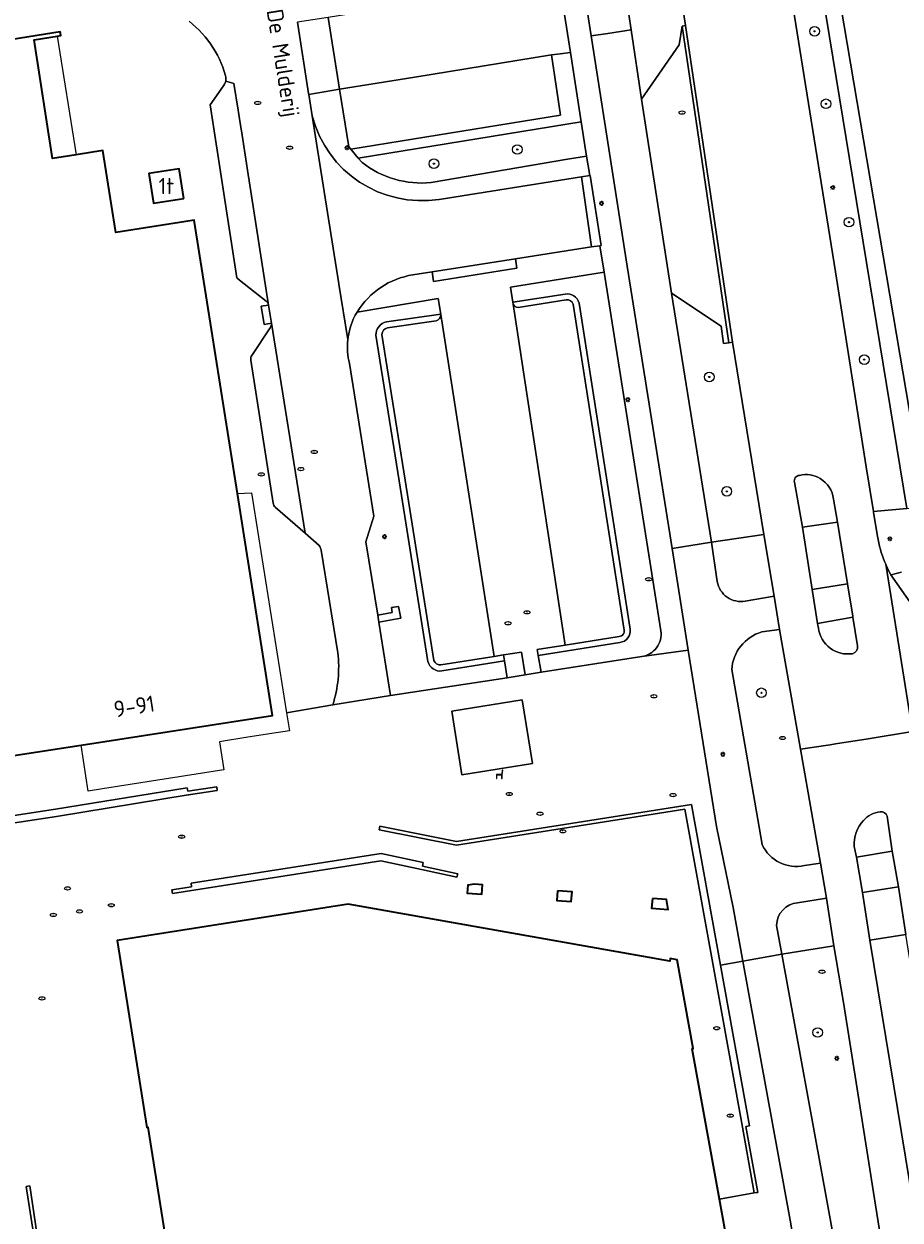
# Model space of a CAD drawing. Header units: metres. Extents: x 152610 to 160096, y 456114 to 462495.
# Tile 406 of 656: x 157846 to 157918, y 460240 to 460339. Entities that reach past the tile are written whole.
import ezdxf
from ezdxf.enums import TextEntityAlignment as Align

# ---------------------------------------------------------------- set-up
doc = ezdxf.new("R2010")
doc.units = ezdxf.units.M
doc.header["$LTSCALE"] = 0.5
doc.layers.get('0').update_dxf_attribs({"linetype": 'CONTINUOUS'})
for name, color, linetype, lineweight in [('B-PV-GR-BEPLANTING_CULTUUR_BOSPLANTSOEN-GV', 251, 'CONTINUOUS', 18), ('B-PV-GR-BEPLANTING_CULTUUR_VASTE PLANTENVAK-GV', 251, 'CONTINUOUS', 18), ('B-PV-GR-BOOM-S', 251, 'CONTINUOUS', 25), ('B-PV-GR-HAAG-GV', 251, 'CONTINUOUS', 13), ('B-PV-IE-MEUBILAIR-S', 251, 'CONTINUOUS', 25), ('B-PV-IE-MEUBILAIR_WEGMEUBILAIR-S', 251, 'CONTINUOUS', 25), ('B-PV-OG-BEBOUWING-GV', 6, 'CONTINUOUS', 35), ('B-PV-OG-BEBOUWING-T18', 1, 'CONTINUOUS', 18), ('B-PV-OG-TERREIN_BEGROEID-GV', 251, 'CONTINUOUS', 18), ('B-PV-OG-TOPOGRAFIE-T18', 1, 'CONTINUOUS', 18), ('B-PV-VH-GESLOTENVERHARDING-GV', 251, 'CONTINUOUS', 18), ('B-PV-VH-GESLOTENVERHARDING_ASFALT-GV', 251, 'CONTINUOUS', 18), ('B-PV-VH-GESLOTENVERHARDING_BETON-GV', 251, 'CONTINUOUS', 18), ('B-PV-VH-ONVERHARD_ZAND-GV', 251, 'CONTINUOUS', 18), ('B-PV-VH-OPENVERHARDING_BETONELEMENT-GV', 251, 'CONTINUOUS', 18), ('B-PV-VH-OPENVERHARDING_BETONSTRAATSTEEN-GV', 251, 'CONTINUOUS', 18), ('B-PV-VH-OPENVERHARDING_SIERBESTRATING-GV', 251, 'CONTINUOUS', 18), ('B-PV-VH-OPENVERHARDING_TEGEL-GV', 251, 'CONTINUOUS', 18)]:
    doc.layers.add(name, color=color, linetype=linetype, lineweight=lineweight)
doc.styles.add('NLCS-ISO', font='NLCS-ISO.ttf')
doc.styles.add('NLCS-ISO-M750-T18', font='NLCS-ISO.ttf', dxfattribs={"height": 1.35})

# ---------------------------------------------------------------- blocks, each defined once
blk = doc.blocks.new('SIE-MEUBILAIR_PAAL_LICHTMAST-SO')
for points in [[(-0.62, 0), (-1, 0)], [(-0.71, 0.71), (-0.44, 0.44)], [(0, 1), (0, 0.62)], [(0.44, 0.44), (0.71, 0.71)], [(1, 0), (0.62, 0)], [(-0.71, -0.71), (-0.44, -0.44)], [(0, -0.62), (0, -1)], [(0.44, -0.44), (0.71, -0.71)]]:
    blk.add_lwpolyline(points)
blk.add_circle((0, 0), 0.5)
blk = doc.blocks.new('SIE-MEUBILAIR_PUT_RIOOLPUT-SO')
blk.add_ellipse((0, 0), major_axis=(1.25, 0), ratio=0.54)
at = {"style": 'NLCS-ISO'}
blk.add_text('ri', height=0.75, dxfattribs=at).set_placement((-0.04, 0.07), align=Align.MIDDLE_CENTER)
blk = doc.blocks.new('SIE-MEUBILAIR_PUT_DRAINAGEPUT-SO')
blk.add_ellipse((0, 0), major_axis=(1.25, 0), ratio=0.54)
at = {"style": 'NLCS-ISO'}
blk.add_text('dr', height=0.75, dxfattribs=at).set_placement((0.03, 0), align=Align.MIDDLE_CENTER)
blk = doc.blocks.new('SIE-WEG_ZITBANK-SO')
at = {"color": 0, "linetype": 'ByBlock', "lineweight": 18}
blk.add_lwpolyline([(-0.91, -1.63), (-0.91, -0.2), (1.09, -0.2), (1.09, -1.63), (1.29, -1.63), (1.29, -0.21), (1.54, 1.78), (1.33, 1.78), (1.11, 0), (-1.11, 0), (-1.11, -1.63)], close=True, dxfattribs=at)
blk = doc.blocks.new('SGR-BOOM_GBKN-SO')
at = {"linetype": 'ByBlock', "lineweight": 18}
h = blk.add_hatch(color=0, dxfattribs=at)
h.dxf.hatch_style = 1
edge = h.paths.add_edge_path()
edge.add_arc((0, 0), 0.25, 0, 360)
at = {"color": 0, "linetype": 'ByBlock', "lineweight": 18}
for radius in [2, 0.25]:
    blk.add_circle((0, 0), radius, dxfattribs=at)
at = {"color": 0, "linetype": 'ByBlock', "lineweight": 18, "style": 'NLCS-ISO'}
blk.add_attdef('SOORT', (2.5, 0), '', height=1.5, dxfattribs=at)

msp = doc.modelspace()

# ---------------------------------------------------------------- linework, layer by layer
at = {"layer": 'B-PV-GR-BEPLANTING_CULTUUR_BOSPLANTSOEN-GV', "flags": 128}
msp.add_lwpolyline([(157909.07, 460366.316), (157919.397, 460305.2)], dxfattribs=at)
at = {"layer": 'B-PV-GR-BEPLANTING_CULTUUR_VASTE PLANTENVAK-GV', "flags": 128}
for points in [[(157892.333, 460328.014), (157891.889, 460330.865), (157873.379, 460327.86), (157873.69, 460327.491)], [(157879.425, 460325.819), (157890.75, 460327.772), (157892.333, 460328.014)], [(157893.773, 460318.382), (157886.009, 460317.137), (157886.199, 460315.88), (157890.543, 460316.564)], [(157898.493, 460288.576), (157893.773, 460318.382)], [(157875.718, 460314.24), (157880.215, 460314.901), (157879.996, 460316.205), (157873.277, 460315.067)], [(157891.698, 460315.813), (157895.943, 460288.735)], [(157879.16, 460286.036), (157876.763, 460301.032), (157874.837, 460313.133)], [(157872.645, 460310.793), (157874.656, 460298.118), (157874.014, 460295.991), (157874.989, 460289.886), (157876.194, 460290.111), (157876.126, 460290.515), (157876.713, 460290.614), (157876.896, 460289.632), (157875.083, 460289.294), (157876.054, 460283.215), (157885.745, 460284.682), (157885.503, 460286.088), (157880.314, 460285.255)], [(157895.096, 460287.625), (157888.314, 460286.536), (157888.55, 460285.165), (157896.905, 460286.454)]]:
    msp.add_lwpolyline(points, dxfattribs=at)
at = {"layer": 'B-PV-GR-BEPLANTING_CULTUUR_VASTE PLANTENVAK-GV'}
for points in [[(157873.69, 460327.491, 0.19214), (157879.425, 460325.819)], [(157890.543, 460316.564, -0.392145), (157891.698, 460315.813)], [(157873.277, 460315.067, 0.017612), (157873.07, 460314.708)], [(157873.07, 460314.708, 0.089099), (157872.508, 460312.749)], [(157874.837, 460313.133, -0.37395), (157875.718, 460314.24)], [(157872.508, 460312.749, 0.085604), (157872.645, 460310.793)], [(157895.943, 460288.735, -0.437975), (157895.096, 460287.625)], [(157896.905, 460286.454, 0.416088), (157898.493, 460288.576)], [(157880.314, 460285.255, -0.380071), (157879.16, 460286.036)]]:
    msp.add_lwpolyline(points, format="xyb", dxfattribs=at)
at = {"layer": 'B-PV-GR-BEPLANTING_CULTUUR_VASTE PLANTENVAK-GV', "flags": 128}
msp.add_lwpolyline([(157881.975, 460276.613), (157887.844, 460277.558), (157886.989, 460282.859), (157881.147, 460281.916)], close=True, dxfattribs=at)
at = {"layer": 'B-PV-GR-HAAG-GV', "flags": 128}
msp.add_lwpolyline([(157891.889, 460330.865), (157890.989, 460336.637), (157890.137, 460336.504), (157889.411, 460336.424), (157890.17, 460331.411), (157872.765, 460328.585), (157873.379, 460327.86)], close=True, dxfattribs=at)
for points in [[(157890.543, 460316.564), (157886.199, 460315.88), (157886.222, 460315.727)], [(157886.646, 460315.444), (157890.625, 460316.071)], [(157891.208, 460315.709), (157895.45, 460288.652)], [(157895.943, 460288.735), (157891.698, 460315.813)], [(157880.222, 460314.859), (157880.215, 460314.901), (157875.718, 460314.24)], [(157875.791, 460313.745), (157879.837, 460314.34)], [(157874.837, 460313.133), (157876.763, 460301.032), (157879.16, 460286.036)], [(157879.654, 460286.115), (157877.257, 460301.111), (157875.331, 460313.212)], [(157895.036, 460288.122), (157890.552, 460287.402), (157888.229, 460287.029), (157888.314, 460286.536), (157895.096, 460287.625)], [(157880.314, 460285.255), (157885.503, 460286.088), (157885.418, 460286.581), (157884.659, 460286.459), (157880.235, 460285.749)]]:
    msp.add_lwpolyline(points, dxfattribs=at)
at = {"layer": 'B-PV-GR-HAAG-GV'}
for points in [[(157891.698, 460315.813, 0.392387), (157890.543, 460316.564)], [(157890.625, 460316.071, -0.384152), (157891.208, 460315.709)], [(157886.222, 460315.727, 0.227965), (157886.646, 460315.444)], [(157875.718, 460314.24, 0.37322), (157874.837, 460313.133)], [(157879.837, 460314.34, 0.391517), (157880.222, 460314.859)], [(157875.331, 460313.212, -0.327226), (157875.791, 460313.745)], [(157895.45, 460288.652, -0.44914), (157895.036, 460288.122)], [(157895.096, 460287.625, 0.438039), (157895.943, 460288.735)], [(157879.16, 460286.036, 0.379972), (157880.314, 460285.255)], [(157880.235, 460285.749, -0.345019), (157879.654, 460286.115)]]:
    msp.add_lwpolyline(points, format="xyb", dxfattribs=at)
at = {"layer": 'B-PV-OG-BEBOUWING-GV', "flags": 128}
for points in [[(157844.06, 460278.12), (157850.361, 460279.089), (157866.26, 460281.56), (157863.349, 460299.979), (157859.76, 460322.7), (157859.057, 460322.588), (157853.24, 460321.67), (157852.166, 460328.484), (157849.953, 460328.138), (157848.007, 460327.833), (157846.466, 460337.685), (157848.388, 460337.992), (157848.682, 460338.039), (157848.631, 460338.355), (157829.194, 460335.248)], [(157904.097, 460237.219), (157903.348, 460241.365), (157901.088, 460253.875), (157901.186, 460253.893), (157899.857, 460261.254), (157899.276, 460261.357), (157899.236, 460261.136), (157872.541, 460265.891), (157853.36, 460262.854), (157855.817, 460247.327), (157855.915, 460247.343), (157859.252, 460226.252)]]:
    msp.add_lwpolyline(points, dxfattribs=at)
for points in [[(157858.899, 460324.497), (157858.509, 460326.966), (157855.99, 460326.569), (157856.38, 460324.099)], [(157883.018, 460267.55), (157882.475, 460267.464), (157882.415, 460266.796), (157883.621, 460266.698), (157883.686, 460267.495)], [(157889.923, 460266.988), (157889.858, 460266.191), (157891.055, 460266.093), (157891.119, 460266.891)], [(157897.787, 460266.349), (157897.723, 460265.551), (157899.101, 460265.439), (157898.953, 460266.254)]]:
    msp.add_lwpolyline(points, close=True, dxfattribs=at)
at = {"layer": 'B-PV-OG-TERREIN_BEGROEID-GV', "flags": 128}
for points in [[(157916.132, 460298.507), (157918.91, 460298.75), (157907.179, 460370.38), (157907.62, 460373.943), (157908.52, 460380.914), (157903.163, 460380.011), (157906.19, 460360.99), (157909.42, 460340.71), (157909.454, 460340.5), (157912.98, 460318.42), (157915.541, 460302.221)], [(157908.547, 460373.862), (157907.62, 460373.943), (157907.179, 460370.38), (157918.91, 460298.75), (157920.45, 460298.97), (157919.397, 460305.2), (157909.07, 460366.316), (157908.42, 460370.16)], [(157899.37, 460316.636), (157902.693, 460295.946), (157907.045, 460296.587), (157904.428, 460312.555), (157904.131, 460312.513), (157903.694, 460312.451), (157903.489, 460313.895)], [(157924.185, 460211.659), (157924.283, 460212.037), (157924.606, 460212.255), (157924.993, 460212.204), (157925.248, 460211.909), (157928.48, 460200.79), (157928.557, 460200.535), (157928.712, 460199.996), (157928.859, 460199.456), (157928.999, 460198.913), (157929.132, 460198.368), (157929.256, 460197.822), (157929.372, 460197.274), (157929.481, 460196.724), (157924.019, 460230.834), (157918.831, 460263.348), (157915.846, 460262.879), (157920.129, 460236.788)]]:
    msp.add_lwpolyline(points, close=True, dxfattribs=at)
for points in [[(157895.446, 460342.361), (157896.023, 460338.507), (157896.883, 460332.757), (157900.013, 460337.275), (157900.248, 460338.823), (157900.544, 460338.866), (157899.08, 460348.36), (157895.54, 460370.58), (157895.074, 460373.517), (157894.624, 460375.773), (157894.295, 460377.01)], [(157908.344, 460288.695), (157906.861, 460288.489)], [(157910.41, 460269.093), (157911.731, 460269.279), (157910.08, 460278.747), (157908.344, 460288.695)], [(157904.373, 460285.361), (157906.899, 460270.835)], [(157924.387, 460190.334), (157916.306, 460240.888), (157914.867, 460250), (157913.65, 460257.7), (157912.862, 460262.417), (157908.532, 460261.734), (157912.316, 460240.964), (157921.419, 460190.71)]]:
    msp.add_lwpolyline(points, dxfattribs=at)
at = {"layer": 'B-PV-OG-TERREIN_BEGROEID-GV'}
for points in [[(157906.861, 460288.489, 0.315177), (157904.373, 460285.361)], [(157906.899, 460270.835, 0.357253), (157910.41, 460269.093)]]:
    msp.add_lwpolyline(points, format="xyb", dxfattribs=at)
at = {"layer": 'B-PV-VH-GESLOTENVERHARDING-GV', "flags": 128}
for points in [[(157914.438, 460289.712), (157911.493, 460289.207), (157911.564, 460288.818)], [(157914.812, 460287.328), (157914.438, 460289.712)]]:
    msp.add_lwpolyline(points, dxfattribs=at)
at = {"layer": 'B-PV-VH-GESLOTENVERHARDING-GV'}
for points in [[(157911.564, 460288.818, 0.202707), (157912.54, 460287.146)], [(157914.402, 460286.685, 0.413255), (157914.812, 460287.328)], [(157912.54, 460287.146, 0.19547), (157914.402, 460286.685)]]:
    msp.add_lwpolyline(points, format="xyb", dxfattribs=at)
at = {"layer": 'B-PV-VH-GESLOTENVERHARDING_ASFALT-GV', "flags": 128}
for points in [[(157893.09, 460354.646), (157887.632, 460376.127), (157887.629, 460376.138), (157884.352, 460375.652), (157889.863, 460354.635), (157889.897, 460354.52), (157889.923, 460354.404), (157890.951, 460349.131), (157892.7, 460338), (157894.083, 460338.217), (157896.023, 460338.507), (157895.446, 460342.361)], [(157899.08, 460348.36), (157900.544, 460338.866), (157904.428, 460312.555), (157907.045, 460296.587), (157907.891, 460291.474), (157908.344, 460288.695), (157910.08, 460278.747), (157912.54, 460279.127), (157912.977, 460279.195), (157914.066, 460279.364), (157915.521, 460279.589), (157919.381, 460280.222), (157917.157, 460294.115), (157917.078, 460294.3), (157916.975, 460294.559), (157916.881, 460294.821), (157916.793, 460295.085), (157916.714, 460295.352), (157916.642, 460295.622), (157916.578, 460295.893), (157916.521, 460296.166), (157916.473, 460296.44), (157916.146, 460298.418), (157916.132, 460298.507), (157915.541, 460302.221), (157912.98, 460318.42), (157909.454, 460340.5)], [(157869.554, 460331.352), (157870.826, 460323.344), (157871.766, 460317.423), (157871.774, 460317.371), (157872.504, 460312.775), (157872.508, 460312.749)], [(157877.91, 460318.156), (157879.495, 460318.404), (157886.422, 460319.492), (157892.733, 460320.483), (157891.899, 460326.303), (157880.083, 460324.426)], [(157911.564, 460288.818), (157911.493, 460289.207), (157911.052, 460292.019), (157910.242, 460297.184), (157909.579, 460300.928)], [(157912.822, 460299.524), (157913.15, 460297.621), (157913.987, 460292.483), (157914.426, 460289.792), (157914.438, 460289.712)], [(157902.693, 460295.946), (157899.417, 460295.427), (157900.753, 460286.985), (157903.1, 460272.321), (157904.498, 460265.613), (157905.309, 460261.148), (157908.532, 460261.734), (157908.097, 460264.12)], [(157903.175, 460292.675), (157902.693, 460295.946)], [(157919.347, 460290.714), (157917.594, 460293.234), (157917.56, 460293.295), (157917.428, 460293.541), (157917.304, 460293.791), (157917.187, 460294.043), (157917.157, 460294.115), (157919.381, 460280.222)], [(157918.468, 460293.456), (157918.038, 460293.351), (157917.61, 460293.238), (157917.594, 460293.234), (157919.347, 460290.714)], [(157906.861, 460288.489), (157908.344, 460288.695), (157907.891, 460291.474), (157905.492, 460291.045)], [(157914.438, 460289.712), (157914.812, 460287.328)], [(157906.899, 460270.835), (157904.373, 460285.361)], [(157919.381, 460280.222), (157915.521, 460279.589), (157914.066, 460279.364), (157912.977, 460279.195), (157912.54, 460279.127), (157910.08, 460278.747), (157911.731, 460269.279), (157912.238, 460266.377), (157912.862, 460262.417), (157913.65, 460257.7), (157914.867, 460250), (157916.306, 460240.888), (157924.387, 460190.334)], [(157917.267, 460273.183), (157917.704, 460270.294)], [(157920.129, 460236.788), (157915.846, 460262.879), (157915.222, 460266.846), (157914.729, 460269.777), (157914.538, 460270.663)], [(157917.704, 460270.294), (157918.207, 460267.315), (157918.831, 460263.348)], [(157909.837, 460265.998), (157912.238, 460266.377), (157911.731, 460269.279), (157910.41, 460269.093)], [(157921.419, 460190.71), (157912.316, 460240.964), (157908.532, 460261.734), (157905.309, 460261.148), (157909.22, 460239.631), (157909.479, 460238.191), (157918.119, 460190.228), (157918.426, 460188.488)]]:
    msp.add_lwpolyline(points, dxfattribs=at)
msp.add_lwpolyline([(157899.37, 460316.636), (157896.883, 460332.757), (157896.023, 460338.507), (157894.083, 460338.217), (157892.7, 460338), (157895.706, 460318.867), (157899.417, 460295.427), (157902.693, 460295.946)], close=True, dxfattribs=at)
at = {"layer": 'B-PV-VH-GESLOTENVERHARDING_ASFALT-GV'}
for points in [[(157880.083, 460324.426, -0.384824), (157869.554, 460331.352)], [(157873.277, 460315.067, -0.218011), (157877.91, 460318.156)], [(157873.07, 460314.708, -0.017612), (157873.277, 460315.067)], [(157872.508, 460312.749, -0.089099), (157873.07, 460314.708)], [(157909.579, 460300.928, -0.469943), (157909.99, 460301.499)], [(157909.99, 460301.499, -0.213894), (157911.707, 460301.229)], [(157911.707, 460301.229, -0.246836), (157912.822, 460299.524)], [(157905.492, 460291.045, -0.415006), (157903.175, 460292.675)], [(157904.373, 460285.361, -0.315177), (157906.861, 460288.489)], [(157912.54, 460287.146, -0.202707), (157911.564, 460288.818)], [(157914.812, 460287.328, -0.413255), (157914.402, 460286.685)], [(157914.402, 460286.685, -0.19547), (157912.54, 460287.146)], [(157915.307, 460272.835, -0.195946), (157916.707, 460273.536)], [(157916.707, 460273.536, -0.396148), (157917.267, 460273.183)], [(157914.538, 460270.663, -0.19724), (157915.307, 460272.835)], [(157910.41, 460269.093, -0.357253), (157906.899, 460270.835)], [(157908.097, 460264.12, -0.383183), (157909.837, 460265.998)]]:
    msp.add_lwpolyline(points, format="xyb", dxfattribs=at)
at = {"layer": 'B-PV-VH-GESLOTENVERHARDING_BETON-GV'}
for points in [[(157909.99, 460301.499, 0.469943), (157909.579, 460300.928)], [(157911.707, 460301.229, 0.213894), (157909.99, 460301.499)], [(157912.822, 460299.524, 0.246836), (157911.707, 460301.229)], [(157916.707, 460273.536, 0.195946), (157915.307, 460272.835)], [(157917.267, 460273.183, 0.396148), (157916.707, 460273.536)], [(157915.307, 460272.835, 0.19724), (157914.538, 460270.663)]]:
    msp.add_lwpolyline(points, format="xyb", dxfattribs=at)
at = {"layer": 'B-PV-VH-GESLOTENVERHARDING_BETON-GV', "flags": 128}
for points in [[(157909.579, 460300.928), (157910.242, 460297.184), (157913.15, 460297.621)], [(157913.15, 460297.621), (157912.822, 460299.524)], [(157914.538, 460270.663), (157914.729, 460269.777), (157917.704, 460270.294), (157917.267, 460273.183)]]:
    msp.add_lwpolyline(points, dxfattribs=at)
for points in [[(157834.337, 460271.643), (157834.426, 460271.059), (157848.335, 460273.174), (157859.268, 460274.972), (157859.272, 460274.973), (157861.669, 460275.334), (157861.624, 460275.631), (157859.223, 460275.269), (157859.176, 460275.556), (157848.246, 460273.759)], [(157875.166, 460272.351), (157875.109, 460272.056), (157881.527, 460270.794), (157900.485, 460273.772), (157905.261, 460247.36), (157906.239, 460241.887), (157906.535, 460241.94), (157905.556, 460247.413), (157905.851, 460247.467), (157903.438, 460260.81), (157901.024, 460274.16), (157881.533, 460271.098)], [(157857.907, 460267.075), (157857.955, 460266.767), (157875.255, 460269.485), (157878.631, 460268.753), (157881.563, 460268.117), (157881.627, 460268.41), (157878.695, 460269.046), (157878.758, 460269.339), (157875.273, 460270.095), (157859.5, 460267.617), (157859.544, 460267.32)], [(157846.973, 460206.951), (157847.432, 460206.886), (157847.616, 460207.839), (157849.768, 460218.969), (157849.785, 460219.054), (157846.706, 460238.558), (157846.107, 460242.481), (157845.811, 460242.435), (157846.41, 460238.513), (157846.113, 460238.468), (157848.32, 460224.59), (157848.965, 460220.536), (157849.204, 460219.032), (157848.76, 460216.519), (157848.181, 460213.242), (157847.622, 460210.078), (157847.117, 460207.227), (157846.969, 460207.248), (157846.95, 460207.112), (157846.928, 460206.957)]]:
    msp.add_lwpolyline(points, close=True, dxfattribs=at)
at = {"layer": 'B-PV-VH-ONVERHARD_ZAND-GV', "flags": 128}
msp.add_lwpolyline([(157891.889, 460330.865), (157890.989, 460336.637), (157890.137, 460336.504), (157889.411, 460336.424), (157890.17, 460331.411), (157872.765, 460328.585), (157873.379, 460327.86)], close=True, dxfattribs=at)
for points in [[(157890.543, 460316.564), (157886.199, 460315.88), (157886.222, 460315.727)], [(157886.646, 460315.444), (157890.625, 460316.071)], [(157891.208, 460315.709), (157895.45, 460288.652)], [(157895.943, 460288.735), (157891.698, 460315.813)], [(157880.222, 460314.859), (157880.215, 460314.901), (157875.718, 460314.24)], [(157875.791, 460313.745), (157879.837, 460314.34)], [(157874.837, 460313.133), (157876.763, 460301.032), (157879.16, 460286.036)], [(157879.654, 460286.115), (157877.257, 460301.111), (157875.331, 460313.212)], [(157895.036, 460288.122), (157890.552, 460287.402), (157888.229, 460287.029), (157888.314, 460286.536), (157895.096, 460287.625)], [(157880.314, 460285.255), (157885.503, 460286.088), (157885.418, 460286.581), (157884.659, 460286.459), (157880.235, 460285.749)]]:
    msp.add_lwpolyline(points, dxfattribs=at)
at = {"layer": 'B-PV-VH-ONVERHARD_ZAND-GV'}
for points in [[(157891.698, 460315.813, 0.392145), (157890.543, 460316.564)], [(157890.625, 460316.071, -0.383219), (157891.208, 460315.709)], [(157886.222, 460315.727, 0.22907), (157886.646, 460315.444)], [(157875.718, 460314.24, 0.37395), (157874.837, 460313.133)], [(157879.837, 460314.34, 0.390883), (157880.222, 460314.859)], [(157875.331, 460313.212, -0.328146), (157875.791, 460313.745)], [(157895.45, 460288.652, -0.44914), (157895.036, 460288.122)], [(157895.096, 460287.625, 0.437975), (157895.943, 460288.735)], [(157879.16, 460286.036, 0.380071), (157880.314, 460285.255)], [(157880.235, 460285.749, -0.344386), (157879.654, 460286.115)]]:
    msp.add_lwpolyline(points, format="xyb", dxfattribs=at)
at = {"layer": 'B-PV-VH-OPENVERHARDING_BETONELEMENT-GV', "flags": 128}
for points in [[(157900.544, 460338.866), (157900.248, 460338.823), (157904.131, 460312.513), (157904.428, 460312.555)], [(157891.899, 460326.303), (157892.733, 460320.483), (157893.427, 460320.572), (157893.526, 460320.585), (157892.628, 460326.42), (157892.583, 460326.413)], [(157879.495, 460318.404), (157879.626, 460317.594), (157886.548, 460318.71), (157886.422, 460319.492)], [(157866.176, 460314.145), (157865.932, 460315.644), (157865.314, 460315.544), (157865.558, 460314.045)]]:
    msp.add_lwpolyline(points, close=True, dxfattribs=at)
at = {"layer": 'B-PV-VH-OPENVERHARDING_BETONSTRAATSTEEN-GV', "flags": 128}
for points in [[(157870.887, 460339.529), (157871.804, 460333.587), (157878.08, 460334.589), (157889.411, 460336.424), (157890.137, 460336.504), (157890.989, 460336.637), (157890.06, 460342.595), (157889.2, 460342.461), (157888.834, 460342.382), (157888.454, 460342.3), (157877.076, 460340.536)], [(157871.804, 460333.587), (157870.887, 460339.529), (157868.319, 460339.134), (157869.256, 460333.231), (157869.271, 460333.135)], [(157899.37, 460316.636), (157903.489, 460313.895), (157903.694, 460312.451), (157904.131, 460312.513), (157900.248, 460338.823), (157900.013, 460337.275), (157896.883, 460332.757)], [(157871.804, 460333.587), (157872.594, 460328.788), (157872.765, 460328.585), (157890.17, 460331.411), (157889.411, 460336.424), (157878.08, 460334.589)], [(157858.509, 460326.966), (157858.899, 460324.497), (157856.38, 460324.099), (157855.99, 460326.569)]]:
    msp.add_lwpolyline(points, close=True, dxfattribs=at)
for points in [[(157865.731, 460315.962), (157863.512, 460317.718), (157863.294, 460317.896), (157861.067, 460332.266), (157862.185, 460333.863), (157862.273, 460333.997), (157862.325, 460334.106), (157862.377, 460334.248), (157862.385, 460334.34), (157862.393, 460334.461), (157862.386, 460334.582), (157862.363, 460334.701), (157862.255, 460335.053), (157862.133, 460335.401), (157861.996, 460335.743), (157861.845, 460336.08), (157861.68, 460336.409), (157861.501, 460336.732), (157861.309, 460337.047), (157861.104, 460337.353), (157860.886, 460337.65), (157860.656, 460337.939), (157860.415, 460338.217), (157860.161, 460338.485), (157859.897, 460338.742), (157859.622, 460338.988), (157859.337, 460339.222)], [(157859.337, 460339.222), (157859.622, 460338.988), (157859.897, 460338.742), (157860.161, 460338.485), (157860.415, 460338.217), (157860.656, 460337.939), (157860.886, 460337.65), (157861.104, 460337.353), (157861.309, 460337.047), (157861.501, 460336.732), (157861.68, 460336.409), (157861.845, 460336.08), (157861.996, 460335.743), (157862.133, 460335.401), (157862.255, 460335.053), (157862.363, 460334.701), (157862.386, 460334.582), (157862.393, 460334.461), (157862.385, 460334.34), (157862.377, 460334.248), (157863.051, 460334.043), (157863.398, 460331.834), (157863.657, 460330.24), (157863.682, 460330.113), (157864.301, 460326.142), (157864.318, 460326.055), (157864.326, 460325.967), (157865.932, 460315.644), (157866.176, 460314.145), (157868.96, 460296.686), (157870.117, 460295.678)], [(157872.508, 460312.749), (157872.504, 460312.775), (157871.774, 460317.371), (157871.766, 460317.423), (157870.826, 460323.344), (157869.554, 460331.352), (157869.271, 460333.135), (157869.256, 460333.231), (157868.319, 460339.134)], [(157829.194, 460335.248), (157848.631, 460338.355), (157848.682, 460338.039), (157848.388, 460337.992), (157849.953, 460328.138), (157852.166, 460328.484), (157853.24, 460321.67), (157859.057, 460322.588), (157859.76, 460322.7), (157863.349, 460299.979)], [(157864.326, 460325.967), (157864.318, 460326.055), (157864.301, 460326.142), (157863.682, 460330.113), (157863.657, 460330.24), (157863.398, 460331.834), (157863.051, 460334.043), (157862.377, 460334.248), (157862.325, 460334.106), (157862.273, 460333.997), (157862.185, 460333.863), (157861.067, 460332.266), (157863.294, 460317.896), (157863.512, 460317.718), (157865.731, 460315.962)], [(157865.932, 460315.644), (157864.326, 460325.967)], [(157888.55, 460285.165), (157888.314, 460286.536), (157888.229, 460287.029), (157890.552, 460287.402), (157886.222, 460315.727), (157886.199, 460315.88), (157886.009, 460317.137), (157893.773, 460318.382), (157893.427, 460320.572), (157892.733, 460320.483), (157886.422, 460319.492), (157886.548, 460318.71), (157879.626, 460317.594), (157879.495, 460318.404), (157877.91, 460318.156)], [(157873.277, 460315.067), (157879.996, 460316.205), (157880.215, 460314.901), (157880.222, 460314.859), (157884.659, 460286.459), (157885.418, 460286.581), (157886.911, 460286.82), (157887.235, 460284.938), (157888.55, 460285.165)], [(157890.625, 460316.071), (157886.646, 460315.444)], [(157866.176, 460314.145), (157865.558, 460314.045), (157865.314, 460315.544), (157865.932, 460315.644)], [(157886.222, 460315.727), (157890.552, 460287.402), (157895.036, 460288.122)], [(157895.45, 460288.652), (157891.208, 460315.709)], [(157868.96, 460296.686), (157866.176, 460314.145)], [(157879.837, 460314.34), (157875.791, 460313.745)], [(157880.235, 460285.749), (157884.659, 460286.459), (157880.222, 460314.859)], [(157866.072, 460313.766), (157864.541, 460311.465)], [(157864.541, 460311.465), (157866.072, 460313.766)], [(157875.331, 460313.212), (157877.257, 460301.111), (157879.654, 460286.115)], [(157864.449, 460311.072), (157866.319, 460299.193)], [(157866.319, 460299.193), (157864.449, 460311.072)], [(157874.989, 460289.886), (157874.014, 460295.991), (157874.656, 460298.118), (157872.645, 460310.793)], [(157863.349, 460299.979), (157864.52, 460300.05), (157867.426, 460281.764), (157871.252, 460282.432)], [(157866.479, 460298.848), (157868.96, 460296.686)], [(157870.117, 460295.678), (157868.96, 460296.686), (157866.479, 460298.848)], [(157871.683, 460286.771), (157870.289, 460295.294)], [(157870.289, 460295.294), (157871.683, 460286.771)], [(157871.252, 460282.432), (157876.054, 460283.215), (157875.083, 460289.294), (157874.989, 460289.886)]]:
    msp.add_lwpolyline(points, dxfattribs=at)
at = {"layer": 'B-PV-VH-OPENVERHARDING_BETONSTRAATSTEEN-GV'}
for points in [[(157877.91, 460318.156, 0.218011), (157873.277, 460315.067)], [(157891.208, 460315.709, 0.383219), (157890.625, 460316.071)], [(157865.932, 460315.644, 0.1849), (157865.731, 460315.962)], [(157865.731, 460315.962, -0.1849), (157865.932, 460315.644)], [(157886.646, 460315.444, -0.22907), (157886.222, 460315.727)], [(157866.176, 460314.145, -0.172058), (157866.072, 460313.766)], [(157866.072, 460313.766, 0.172058), (157866.176, 460314.145)], [(157880.222, 460314.859, -0.390883), (157879.837, 460314.34)], [(157875.791, 460313.745, 0.328146), (157875.331, 460313.212)], [(157872.645, 460310.793, -0.085604), (157872.508, 460312.749)], [(157864.541, 460311.465, 0.189245), (157864.449, 460311.072)], [(157864.449, 460311.072, -0.189245), (157864.541, 460311.465)], [(157866.319, 460299.193, 0.154265), (157866.479, 460298.848)], [(157866.479, 460298.848, -0.154265), (157866.319, 460299.193)], [(157870.289, 460295.294, 0.116813), (157870.117, 460295.678)], [(157870.117, 460295.678, -0.116813), (157870.289, 460295.294)], [(157895.036, 460288.122, 0.44914), (157895.45, 460288.652)], [(157871.252, 460282.432, 0.106182), (157871.683, 460286.771)], [(157871.683, 460286.771, -0.106182), (157871.252, 460282.432)], [(157879.654, 460286.115, 0.344386), (157880.235, 460285.749)]]:
    msp.add_lwpolyline(points, format="xyb", dxfattribs=at)
at = {"layer": 'B-PV-VH-OPENVERHARDING_SIERBESTRATING-GV', "flags": 128}
for points in [[(157859.252, 460226.252), (157855.915, 460247.343), (157855.817, 460247.327), (157853.36, 460262.854), (157872.541, 460265.891), (157899.236, 460261.136), (157899.276, 460261.357), (157899.857, 460261.254), (157901.186, 460253.893), (157901.088, 460253.875), (157903.348, 460241.365), (157906.239, 460241.887), (157905.261, 460247.36), (157900.485, 460273.772), (157881.527, 460270.794), (157875.109, 460272.056), (157875.166, 460272.351), (157881.533, 460271.098), (157901.024, 460274.16), (157903.438, 460260.81), (157905.309, 460261.148), (157904.498, 460265.613), (157903.1, 460272.321), (157900.753, 460286.985), (157896.905, 460286.454), (157888.55, 460285.165), (157887.235, 460284.938), (157885.745, 460284.682), (157876.054, 460283.215), (157871.252, 460282.432), (157867.426, 460281.764), (157867.66, 460280.29), (157866.548, 460280.114), (157864.211, 460279.744), (157861.85, 460279.37), (157862.222, 460277.032), (157852.15, 460275.46), (157850.96, 460275.27), (157850.361, 460279.089), (157844.06, 460278.12)], [(157846.41, 460238.513), (157845.811, 460242.435), (157846.107, 460242.481), (157846.706, 460238.558)]]:
    msp.add_lwpolyline(points, dxfattribs=at)
for points in [[(157887.844, 460277.558), (157881.975, 460276.613), (157881.147, 460281.916), (157886.989, 460282.859)], [(157861.624, 460275.631), (157861.669, 460275.334), (157859.272, 460274.973), (157859.268, 460274.972), (157848.335, 460273.174), (157834.426, 460271.059), (157834.337, 460271.643), (157848.246, 460273.759), (157859.176, 460275.556), (157859.223, 460275.269)], [(157875.273, 460270.095), (157878.758, 460269.339), (157878.695, 460269.046), (157881.627, 460268.41), (157881.563, 460268.117), (157878.631, 460268.753), (157875.255, 460269.485), (157857.955, 460266.767), (157857.907, 460267.075), (157859.544, 460267.32), (157859.5, 460267.617)], [(157883.018, 460267.55), (157883.686, 460267.495), (157883.621, 460266.698), (157882.415, 460266.796), (157882.475, 460267.464)], [(157889.923, 460266.988), (157891.119, 460266.891), (157891.055, 460266.093), (157889.858, 460266.191)], [(157897.787, 460266.349), (157898.953, 460266.254), (157899.101, 460265.439), (157897.723, 460265.551)]]:
    msp.add_lwpolyline(points, close=True, dxfattribs=at)
at = {"layer": 'B-PV-VH-OPENVERHARDING_TEGEL-GV', "flags": 128}
for points in [[(157896.905, 460286.454), (157900.753, 460286.985), (157899.417, 460295.427), (157895.706, 460318.867), (157892.7, 460338), (157890.951, 460349.131)], [(157870.059, 460344.652), (157869.95, 460345.141), (157889.178, 460348.257), (157890.06, 460342.595), (157890.989, 460336.637), (157891.889, 460330.865), (157892.333, 460328.014), (157892.583, 460326.413), (157892.628, 460326.42), (157893.526, 460320.585), (157893.427, 460320.572), (157893.773, 460318.382), (157898.493, 460288.576)], [(157873.379, 460327.86), (157872.765, 460328.585), (157872.594, 460328.788), (157871.804, 460333.587), (157869.271, 460333.135), (157869.554, 460331.352)], [(157880.083, 460324.426), (157891.899, 460326.303), (157892.583, 460326.413), (157892.333, 460328.014), (157890.75, 460327.772), (157879.425, 460325.819)], [(157873.69, 460327.491), (157873.379, 460327.86)], [(157918.91, 460298.75), (157916.132, 460298.507), (157916.146, 460298.418), (157916.473, 460296.44), (157916.521, 460296.166), (157916.578, 460295.893), (157916.642, 460295.622), (157916.714, 460295.352), (157916.793, 460295.085), (157916.881, 460294.821), (157916.975, 460294.559), (157917.078, 460294.3), (157917.157, 460294.115), (157917.187, 460294.043), (157917.304, 460293.791), (157917.428, 460293.541), (157917.56, 460293.295), (157917.594, 460293.234), (157917.61, 460293.238), (157918.038, 460293.351), (157918.468, 460293.456)], [(157907.045, 460296.587), (157902.693, 460295.946), (157903.175, 460292.675)], [(157905.492, 460291.045), (157907.891, 460291.474), (157907.045, 460296.587)], [(157908.532, 460261.734), (157912.862, 460262.417), (157912.238, 460266.377), (157909.837, 460265.998)], [(157908.097, 460264.12), (157908.532, 460261.734)], [(157918.426, 460188.488), (157918.119, 460190.228), (157909.479, 460238.191), (157909.22, 460239.631), (157905.309, 460261.148), (157903.438, 460260.81), (157905.851, 460247.467), (157905.556, 460247.413), (157906.535, 460241.94), (157906.239, 460241.887), (157903.348, 460241.365), (157904.097, 460237.219), (157907.419, 460237.819), (157915.41, 460193.544), (157911.867, 460194.204), (157860.907, 460203.698)]]:
    msp.add_lwpolyline(points, dxfattribs=at)
at = {"layer": 'B-PV-VH-OPENVERHARDING_TEGEL-GV'}
for points in [[(157869.554, 460331.352, 0.384824), (157880.083, 460324.426)], [(157879.425, 460325.819, -0.19214), (157873.69, 460327.491)], [(157903.175, 460292.675, 0.415006), (157905.492, 460291.045)], [(157898.493, 460288.576, -0.416088), (157896.905, 460286.454)], [(157909.837, 460265.998, 0.383183), (157908.097, 460264.12)]]:
    msp.add_lwpolyline(points, format="xyb", dxfattribs=at)
at = {"layer": 'B-PV-VH-OPENVERHARDING_TEGEL-GV', "flags": 128}
for points in [[(157911.052, 460292.019), (157913.987, 460292.483), (157913.15, 460297.621), (157910.242, 460297.184)], [(157911.493, 460289.207), (157914.438, 460289.712), (157914.426, 460289.792), (157913.987, 460292.483), (157911.052, 460292.019)], [(157874.989, 460289.886), (157875.083, 460289.294), (157876.896, 460289.632), (157876.713, 460290.614), (157876.126, 460290.515), (157876.194, 460290.111)], [(157885.418, 460286.581), (157885.503, 460286.088), (157885.745, 460284.682), (157887.235, 460284.938), (157886.911, 460286.82)], [(157918.207, 460267.315), (157917.704, 460270.294), (157914.729, 460269.777), (157915.222, 460266.846)], [(157918.831, 460263.348), (157918.207, 460267.315), (157915.222, 460266.846), (157915.846, 460262.879)]]:
    msp.add_lwpolyline(points, close=True, dxfattribs=at)

# ---------------------------------------------------------------- block references
at = {"layer": 'B-PV-GR-BOOM-S', "xscale": 0.2, "yscale": 0.2, "zscale": 0.2}
for p in [(157911.251, 460338.389), (157912.203, 460332.364), (157886.576, 460328.567), (157879.654, 460327.391), (157914.106, 460322.532), (157915.374, 460311.115), (157902.508, 460309.672), (157903.967, 460300.169), (157906.841, 460283.437), (157911.51, 460255.22)]:
    msp.add_blockref('SGR-BOOM_GBKN-SO', p, dxfattribs=at)
at = {"layer": 'B-PV-IE-MEUBILAIR-S', "xscale": 0.2, "yscale": 0.2, "zscale": 0.2}
for name, p in [('SIE-MEUBILAIR_PUT_RIOOLPUT-SO', (157865.03, 460332.44)), ('SIE-MEUBILAIR_PUT_RIOOLPUT-SO', (157900.25, 460331.64)), ('SIE-MEUBILAIR_PAAL_LICHTMAST-SO', (157872.439, 460328.716)), ('SIE-MEUBILAIR_PUT_RIOOLPUT-SO', (157867.672, 460328.709)), ('SIE-MEUBILAIR_PAAL_LICHTMAST-SO', (157912.758, 460325.414)), ('SIE-MEUBILAIR_PAAL_LICHTMAST-SO', (157893.563, 460324.096)), ('SIE-MEUBILAIR_PAAL_LICHTMAST-SO', (157895.752, 460307.791)), ('SIE-MEUBILAIR_PUT_RIOOLPUT-SO', (157869.72, 460303.45)), ('SIE-MEUBILAIR_PUT_RIOOLPUT-SO', (157868.61, 460302.02)), ('SIE-MEUBILAIR_PUT_RIOOLPUT-SO', (157865.323, 460301.574)), ('SIE-MEUBILAIR_PAAL_LICHTMAST-SO', (157875.55, 460296.407)), ('SIE-MEUBILAIR_PAAL_LICHTMAST-SO', (157917.506, 460296.221)), ('SIE-MEUBILAIR_PUT_DRAINAGEPUT-SO', (157897.48, 460292.87)), ('SIE-MEUBILAIR_PUT_RIOOLPUT-SO', (157887.38, 460290.12)), ('SIE-MEUBILAIR_PUT_RIOOLPUT-SO', (157885.81, 460289.22)), ('SIE-MEUBILAIR_PUT_RIOOLPUT-SO', (157897.912, 460283.154)), ('SIE-MEUBILAIR_PUT_RIOOLPUT-SO', (157908.59, 460279.68)), ('SIE-MEUBILAIR_PAAL_LICHTMAST-SO', (157903.636, 460278.326)), ('SIE-MEUBILAIR_PUT_DRAINAGEPUT-SO', (157885.906, 460275.031)), ('SIE-MEUBILAIR_PUT_RIOOLPUT-SO', (157899.504, 460274.937)), ('SIE-MEUBILAIR_PUT_RIOOLPUT-SO', (157888.462, 460273.387)), ('SIE-MEUBILAIR_PUT_DRAINAGEPUT-SO', (157858.707, 460271.481)), ('SIE-MEUBILAIR_PUT_RIOOLPUT-SO', (157890.353, 460271.932)), ('SIE-MEUBILAIR_PUT_RIOOLPUT-SO', (157849.239, 460267.186)), ('SIE-MEUBILAIR_PUT_RIOOLPUT-SO', (157850.234, 460265.279)), ('SIE-MEUBILAIR_PUT_RIOOLPUT-SO', (157852.874, 460265.795)), ('SIE-MEUBILAIR_PUT_RIOOLPUT-SO', (157848.065, 460264.984)), ('SIE-MEUBILAIR_PUT_RIOOLPUT-SO', (157911.868, 460260.261)), ('SIE-MEUBILAIR_PUT_RIOOLPUT-SO', (157847.115, 460258.045)), ('SIE-MEUBILAIR_PUT_RIOOLPUT-SO', (157903.126, 460255.578)), ('SIE-MEUBILAIR_PAAL_LICHTMAST-SO', (157913.092, 460253.071)), ('SIE-MEUBILAIR_PUT_RIOOLPUT-SO', (157904.25, 460248.308))]:
    msp.add_blockref(name, p, dxfattribs=at)
at = {"layer": 'B-PV-IE-MEUBILAIR_WEGMEUBILAIR-S', "xscale": 0.2, "yscale": 0.2, "zscale": 0.2}
msp.add_blockref('SIE-WEG_ZITBANK-SO', (157885.059, 460276.654), dxfattribs=at)

# ---------------------------------------------------------------- texts
at = {"layer": 'B-PV-OG-BEBOUWING-T18', "style": 'NLCS-ISO-M750-T18'}
msp.add_text('1t', height=1.35, dxfattribs=at).set_placement((157857.445, 460325.533), align=Align.MIDDLE)
msp.add_text('9-91', height=1.35, rotation=8.8, dxfattribs=at).set_placement((157854.777, 460282.311), align=Align.MIDDLE)
at = {"layer": 'B-PV-OG-TOPOGRAFIE-T18', "style": 'NLCS-ISO-M750-T18'}
msp.add_text('De Mulderij', height=1.35, rotation=279.1, dxfattribs=at).set_placement((157866.942, 460335.727), align=Align.MIDDLE)

doc.saveas('drawing.dxf')
